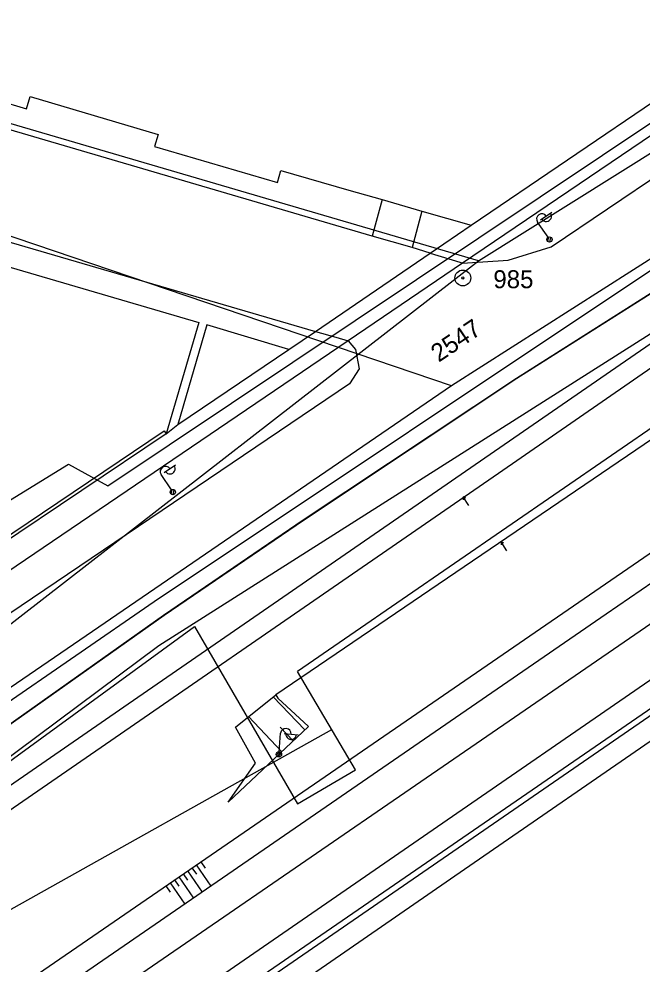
# Model space of a CAD drawing. Extents: x -469926 to -462499, y -1098642 to -1092733.
# Drawn here: x -465222.8 to -465163.8, y -1095283 to -1095193.6 of the extents above; entities that cross this region are included whole.
import ezdxf

# ---------------------------------------------------------------- set-up
doc = ezdxf.new("R2010")
doc.units = 0
for name, color, linetype in [('Vrstva 1', 7, 'Continuous'), ('Vrstva 10', 7, 'Continuous'), ('Vrstva 16', 7, 'Continuous'), ('Vrstva 24', 7, 'Continuous'), ('Vrstva 4', 7, 'Continuous'), ('Vrstva 46', 7, 'Continuous'), ('Vrstva 48', 7, 'Continuous'), ('Vrstva 50', 7, 'Continuous'), ('Vrstva 51', 7, 'Continuous'), ('Vrstva 52', 7, 'Continuous'), ('Vrstva 55', 7, 'Continuous'), ('Vrstva 6', 7, 'Continuous'), ('Vrstva 62', 7, 'Continuous'), ('Vrstva 8', 7, 'Continuous')]:
    doc.layers.add(name, color=color, linetype=linetype)

msp = doc.modelspace()

# ---------------------------------------------------------------- linework, layer by layer
at = {"layer": 'Vrstva 1'}
for p, q in [((-465179.96, -1095213.08), (-465141.93, -1095187.26)), ((-465179.96, -1095213.08), (-465141.93, -1095187.26)), ((-465153.03, -1095197.85), (-465180.78, -1095216.68)), ((-465153.03, -1095197.85), (-465180.78, -1095216.68)), ((-465128.21, -1095197.54), (-465175.7, -1095227.59)), ((-465128.21, -1095197.54), (-465175.7, -1095227.59)), ((-465233.65, -1095198.64), (-465222.05, -1095202.07)), ((-465233.65, -1095198.64), (-465222.05, -1095202.07)), ((-465222.05, -1095202.07), (-465221.71, -1095200.92)), ((-465222.05, -1095202.07), (-465221.71, -1095200.92)), ((-465221.71, -1095200.92), (-465209.59, -1095204.49)), ((-465221.71, -1095200.92), (-465209.59, -1095204.49)), ((-465209.59, -1095204.49), (-465209.94, -1095205.64)), ((-465209.59, -1095204.49), (-465209.94, -1095205.64)), ((-465209.94, -1095205.64), (-465198.31, -1095209.06)), ((-465209.94, -1095205.64), (-465198.31, -1095209.06)), ((-465198.31, -1095209.06), (-465197.97, -1095207.91)), ((-465198.31, -1095209.06), (-465197.97, -1095207.91)), ((-465197.97, -1095207.91), (-465191.55, -1095209.78)), ((-465197.97, -1095207.91), (-465191.55, -1095209.78)), ((-465191.55, -1095209.78), (-465188.41, -1095210.67)), ((-465191.55, -1095209.78), (-465188.41, -1095210.67)), ((-465188.41, -1095210.67), (-465184.63, -1095211.75)), ((-465188.41, -1095210.67), (-465184.63, -1095211.75)), ((-465241.83, -1095211.72), (-465205.75, -1095222.31)), ((-465241.83, -1095211.72), (-465205.75, -1095222.31)), ((-465184.63, -1095211.75), (-465179.96, -1095213.08)), ((-465184.63, -1095211.75), (-465179.96, -1095213.08)), ((-465183.85, -1095215.73), (-465179.96, -1095213.08)), ((-465183.85, -1095215.73), (-465179.96, -1095213.08)), ((-465194.72, -1095223.14), (-465183.85, -1095215.73)), ((-465194.72, -1095223.14), (-465183.85, -1095215.73)), ((-465180.78, -1095216.68), (-465191.62, -1095224.04)), ((-465180.78, -1095216.68), (-465191.62, -1095224.04)), ((-465205.75, -1095222.31), (-465208.85, -1095232.84)), ((-465205.75, -1095222.31), (-465208.85, -1095232.84)), ((-465197.23, -1095224.84), (-465194.72, -1095223.14)), ((-465197.23, -1095224.84), (-465194.72, -1095223.14)), ((-465191.62, -1095224.04), (-465265.69, -1095274.3)), ((-465191.62, -1095224.04), (-465265.69, -1095274.3)), ((-465207.74, -1095231.96), (-465197.23, -1095224.84)), ((-465207.74, -1095231.96), (-465197.23, -1095224.84)), ((-465175.7, -1095227.59), (-465195.87, -1095241.01)), ((-465175.7, -1095227.59), (-465195.87, -1095241.01)), ((-465208.85, -1095232.84), (-465207.74, -1095231.96)), ((-465208.85, -1095232.84), (-465207.74, -1095231.96)), ((-465208.85, -1095232.84), (-465235.35, -1095250.62)), ((-465208.85, -1095232.84), (-465235.35, -1095250.62)), ((-465195.87, -1095241.01), (-465209.08, -1095250.02)), ((-465195.87, -1095241.01), (-465209.08, -1095250.02)), ((-465209.08, -1095250.02), (-465228.62, -1095263.85)), ((-465209.08, -1095250.02), (-465228.62, -1095263.85))]:
    msp.add_line(p, q, dxfattribs=at)
for points in [[(-465321.807, -1095365.597), (-465289.74, -1095343.48), (-465268.067, -1095328.54), (-465244.901, -1095312.571), (-465213.766, -1095291.101), (-465183.148, -1095270), (-465163.576, -1095256.507), (-465131.54, -1095234.423), (-465107.615, -1095217.945), (-465091.269, -1095206.679), (-465076.023, -1095196.196)], [(-465165.885, -1095226.26), (-465131.969, -1095202.923)], [(-465324.587, -1095361.875), (-465292.251, -1095339.633), (-465272.525, -1095326.062), (-465247.255, -1095308.7), (-465216.367, -1095287.489), (-465185.234, -1095266.097), (-465165.512, -1095252.534), (-465133.861, -1095230.755), (-465110.245, -1095214.518), (-465101.594, -1095208.557)], [(-465318.034, -1095368.839), (-465287.448, -1095347.742), (-465263.688, -1095331.355), (-465243.005, -1095317.088), (-465208.966, -1095293.616), (-465180.591, -1095274.034), (-465161.213, -1095260.659), (-465129.159, -1095238.549), (-465105.298, -1095222.089), (-465094.118, -1095214.376)], [(-465300, -1095321.395), (-465277.171, -1095304.13), (-465248.384, -1095283.208), (-465212.845, -1095258.66), (-465165.885, -1095226.26)]]:
    msp.add_lwpolyline(points, dxfattribs=at)
at = {"layer": 'Vrstva 10'}
for p, q in [((-465175.65, -1095227.56), (-465128.21, -1095197.54)), ((-465195.83, -1095241), (-465175.65, -1095227.56)), ((-465209.04, -1095250), (-465195.83, -1095241)), ((-465228.59, -1095263.85), (-465209.04, -1095250))]:
    msp.add_line(p, q, dxfattribs=at)
at = {"layer": 'Vrstva 16'}
for p, q in [((-465214.366, -1095237.761), (-465145.361, -1095191.617)), ((-465214.366, -1095237.761), (-465145.361, -1095191.617)), ((-465225.456, -1095240.233), (-465218.063, -1095235.701)), ((-465225.456, -1095240.233), (-465218.063, -1095235.701)), ((-465218.063, -1095235.701), (-465214.366, -1095237.761)), ((-465218.063, -1095235.701), (-465214.366, -1095237.761))]:
    msp.add_line(p, q, dxfattribs=at)
at = {"layer": 'Vrstva 24'}
for radius in [0.75, 0.75, 0.1, 0.1]:
    msp.add_circle((-465180.77, -1095218.08), radius, dxfattribs=at)
at = {"layer": 'Vrstva 4'}
for p, q in [((-465189.34, -1095214.13), (-465355.8, -1095165.21)), ((-465300.06, -1095192.41), (-465194.72, -1095223.14)), ((-465300.06, -1095192.41), (-465194.72, -1095223.14)), ((-465172.4, -1095215.12), (-465143.23, -1095195.4)), ((-465172.4, -1095215.12), (-465143.23, -1095195.4)), ((-465209.98, -1095248.69), (-465139.13, -1095201.44)), ((-465209.98, -1095248.69), (-465139.13, -1095201.44)), ((-465188.41, -1095210.67), (-465189.34, -1095214.13)), ((-465188.41, -1095210.67), (-465189.34, -1095214.13)), ((-465184.63, -1095211.75), (-465185.56, -1095215.21)), ((-465184.63, -1095211.75), (-465185.56, -1095215.21)), ((-465185.56, -1095215.21), (-465189.34, -1095214.13)), ((-465185.56, -1095215.21), (-465189.34, -1095214.13)), ((-465176.48, -1095216.4), (-465172.4, -1095215.12)), ((-465176.48, -1095216.4), (-465172.4, -1095215.12)), ((-465183.85, -1095215.73), (-465185.56, -1095215.21)), ((-465183.85, -1095215.73), (-465185.56, -1095215.21)), ((-465183.85, -1095215.73), (-465181.06, -1095216.59)), ((-465183.85, -1095215.73), (-465181.06, -1095216.59)), ((-465181.06, -1095216.59), (-465180.78, -1095216.68)), ((-465181.06, -1095216.59), (-465180.78, -1095216.68)), ((-465180.78, -1095216.68), (-465176.48, -1095216.4)), ((-465180.78, -1095216.68), (-465176.48, -1095216.4)), ((-465204.98, -1095222.53), (-465207.74, -1095231.96)), ((-465204.98, -1095222.53), (-465207.74, -1095231.96)), ((-465197.23, -1095224.84), (-465204.98, -1095222.53)), ((-465197.23, -1095224.84), (-465204.98, -1095222.53)), ((-465194.72, -1095223.14), (-465192.79, -1095223.7)), ((-465194.72, -1095223.14), (-465192.79, -1095223.7)), ((-465192.79, -1095223.7), (-465191.62, -1095224.04)), ((-465192.79, -1095223.7), (-465191.62, -1095224.04)), ((-465191.62, -1095224.04), (-465190.92, -1095224.86)), ((-465191.62, -1095224.04), (-465190.92, -1095224.86)), ((-465190.92, -1095224.86), (-465190.58, -1095226.67)), ((-465190.92, -1095224.86), (-465190.58, -1095226.67)), ((-465190.58, -1095226.67), (-465191.5, -1095228.09)), ((-465190.58, -1095226.67), (-465191.5, -1095228.09)), ((-465191.5, -1095228.09), (-465262.13, -1095275.89)), ((-465191.5, -1095228.09), (-465262.13, -1095275.89)), ((-465235.5, -1095250.41), (-465209.04, -1095232.55)), ((-465235.5, -1095250.41), (-465209.04, -1095232.55)), ((-465209.04, -1095232.55), (-465208.85, -1095232.84)), ((-465209.04, -1095232.55), (-465208.85, -1095232.84)), ((-465258.49, -1095282.2), (-465209.98, -1095248.69)), ((-465258.49, -1095282.2), (-465209.98, -1095248.69))]:
    msp.add_line(p, q, dxfattribs=at)
at = {"layer": 'Vrstva 46'}
msp.add_line((-465270.676, -1095333.613), (-465057.727, -1095186.963), dxfattribs=at)
msp.add_line((-465270.676, -1095333.613), (-465057.727, -1095186.963), dxfattribs=at)
at = {"layer": 'Vrstva 48'}
for p, q in [((-465206.806, -1095274.191), (-465205.417, -1095276.213)), ((-465206.806, -1095274.191), (-465205.417, -1095276.213)), ((-465206.394, -1095273.908), (-465205.977, -1095274.514)), ((-465206.394, -1095273.908), (-465205.977, -1095274.514)), ((-465205.982, -1095273.625), (-465204.594, -1095275.646)), ((-465205.982, -1095273.625), (-465204.594, -1095275.646)), ((-465205.57, -1095273.342), (-465205.153, -1095273.948)), ((-465205.57, -1095273.342), (-465205.153, -1095273.948)), ((-465208.042, -1095275.041), (-465207.625, -1095275.647)), ((-465208.042, -1095275.041), (-465207.625, -1095275.647)), ((-465207.63, -1095274.758), (-465206.241, -1095276.78)), ((-465207.63, -1095274.758), (-465206.241, -1095276.78)), ((-465207.218, -1095274.474), (-465206.801, -1095275.081)), ((-465207.218, -1095274.474), (-465206.801, -1095275.081)), ((-465208.866, -1095275.607), (-465208.449, -1095276.214)), ((-465208.866, -1095275.607), (-465208.449, -1095276.214)), ((-465208.454, -1095275.324), (-465207.064, -1095277.347)), ((-465208.454, -1095275.324), (-465207.064, -1095277.347))]:
    msp.add_line(p, q, dxfattribs=at)
at = {"layer": 'Vrstva 51'}
for p, q in [((-465130.387, -1095209.877), (-465196.399, -1095255.312)), ((-465130.387, -1095209.877), (-465196.399, -1095255.312)), ((-465268.141, -1095296.289), (-465206.162, -1095251.066)), ((-465268.141, -1095296.289), (-465206.162, -1095251.066)), ((-465264.744, -1095328.773), (-465152.036, -1095251.278)), ((-465264.744, -1095328.773), (-465152.036, -1095251.278)), ((-465206.162, -1095251.066), (-465196.399, -1095267.839)), ((-465206.162, -1095251.066), (-465196.399, -1095267.839)), ((-465190.928, -1095264.631), (-465196.399, -1095255.312)), ((-465190.928, -1095264.631), (-465196.399, -1095255.312)), ((-465265.169, -1095301.172), (-465193.161, -1095260.828)), ((-465265.169, -1095301.172), (-465193.161, -1095260.828)), ((-465196.399, -1095267.839), (-465190.928, -1095264.631)), ((-465196.399, -1095267.839), (-465190.928, -1095264.631))]:
    msp.add_line(p, q, dxfattribs=at)
at = {"layer": 'Vrstva 52'}
for p, q in [((-465209.525, -1095252.88), (-465125.579, -1095199.553)), ((-465209.525, -1095252.88), (-465125.579, -1095199.553)), ((-465266.526, -1095295.334), (-465209.525, -1095252.88)), ((-465266.526, -1095295.334), (-465209.525, -1095252.88))]:
    msp.add_line(p, q, dxfattribs=at)
at = {"layer": 'Vrstva 55'}
for p, q in [((-465173.411, -1095212.595), (-465172.34, -1095211.857)), ((-465173.411, -1095212.595), (-465172.34, -1095211.857)), ((-465172.705, -1095214.234), (-465173.699, -1095212.794)), ((-465172.705, -1095214.234), (-465173.699, -1095212.794)), ((-465172.719, -1095214.636), (-465172.639, -1095214.203)), ((-465172.719, -1095214.636), (-465172.639, -1095214.203)), ((-465172.537, -1095214.688), (-465172.451, -1095214.217)), ((-465172.537, -1095214.688), (-465172.451, -1095214.217)), ((-465209.028, -1095236.49), (-465207.948, -1095235.766)), ((-465209.028, -1095236.49), (-465207.948, -1095235.766)), ((-465208.344, -1095238.138), (-465209.318, -1095236.685)), ((-465208.344, -1095238.138), (-465209.318, -1095236.685)), ((-465208.362, -1095238.54), (-465208.277, -1095238.108)), ((-465208.362, -1095238.54), (-465208.277, -1095238.108)), ((-465208.181, -1095238.594), (-465208.089, -1095238.124)), ((-465208.181, -1095238.594), (-465208.089, -1095238.124)), ((-465180.73, -1095238.786), (-465180.73, -1095238.786)), ((-465180.197, -1095239.631), (-465180.73, -1095238.786)), ((-465180.73, -1095238.786), (-465180.73, -1095238.786)), ((-465180.197, -1095239.631), (-465180.73, -1095238.786)), ((-465177.148, -1095243.061), (-465177.148, -1095243.061)), ((-465176.615, -1095243.906), (-465177.148, -1095243.061)), ((-465177.148, -1095243.061), (-465177.148, -1095243.061)), ((-465176.615, -1095243.906), (-465177.148, -1095243.061)), ((-465198.143, -1095262.921), (-465198.004, -1095261.176)), ((-465197.655, -1095261.204), (-465196.359, -1095261.307)), ((-465198.407, -1095263.224), (-465198.072, -1095262.938)), ((-465198.3, -1095263.379), (-465197.935, -1095263.068))]:
    msp.add_line(p, q, dxfattribs=at)
for points in [[(-465227.91, -1095271.39), (-465177.392, -1095236.541), (-465124.133, -1095199.742)], [(-465227.91, -1095271.39), (-465177.392, -1095236.541), (-465124.133, -1095199.742)], [(-465165.885, -1095226.26), (-465131.969, -1095202.923)], [(-465300, -1095321.395), (-465277.171, -1095304.13), (-465248.384, -1095283.208), (-465212.845, -1095258.66), (-465165.885, -1095226.26)], [(-465153.846, -1095227.204), (-465198.461, -1095257.52), (-465198.274, -1095257.851)], [(-465153.846, -1095227.204), (-465198.461, -1095257.52), (-465198.274, -1095257.851)], [(-465180.47, -1095238.917), (-465180.73, -1095238.786), (-465180.724, -1095239.077)], [(-465180.47, -1095238.917), (-465180.73, -1095238.786), (-465180.724, -1095239.077)], [(-465176.888, -1095243.192), (-465177.148, -1095243.061), (-465177.142, -1095243.352)], [(-465176.888, -1095243.192), (-465177.148, -1095243.061), (-465177.142, -1095243.352)], [(-465202.976, -1095267.708), (-465200.371, -1095264), (-465202.268, -1095260.587), (-465198.461, -1095257.52)], [(-465202.976, -1095267.708), (-465200.371, -1095264), (-465202.268, -1095260.587), (-465198.461, -1095257.52)], [(-465198.274, -1095257.851), (-465195.363, -1095260.523), (-465202.976, -1095267.708)], [(-465198.274, -1095257.851), (-465195.363, -1095260.523), (-465202.976, -1095267.708)], [(-465195.722, -1095260.862), (-465198.697, -1095257.71)], [(-465195.722, -1095260.862), (-465198.697, -1095257.71)], [(-465197.904, -1095262.921), (-465201.041, -1095259.598)], [(-465197.904, -1095262.921), (-465201.041, -1095259.598)], [(-465196.813, -1095261.892), (-465198.036, -1095260.597)], [(-465196.813, -1095261.892), (-465198.036, -1095260.597)]]:
    msp.add_lwpolyline(points, dxfattribs=at)
for centre in [(-465172.563, -1095214.44), (-465172.563, -1095214.44), (-465172.563, -1095214.44), (-465172.563, -1095214.44), (-465208.204, -1095238.346), (-465208.204, -1095238.346), (-465208.204, -1095238.346), (-465208.204, -1095238.346), (-465198.163, -1095263.17), (-465198.163, -1095263.17)]:
    msp.add_circle(centre, 0.25, dxfattribs=at)
for centre, start, end in [((-465173.287, -1095212.51), 34.60451, 214.60451), ((-465173.287, -1095212.51), 34.60451, 214.60451), ((-465172.872, -1095212.231), 213.90193, 35.30708), ((-465172.872, -1095212.231), 213.90193, 35.30708), ((-465208.903, -1095236.407), 33.85072, 213.85072), ((-465208.903, -1095236.407), 33.85072, 213.85072), ((-465208.484, -1095236.133), 213.14814, 34.55329), ((-465208.484, -1095236.133), 213.14814, 34.55329), ((-465197.506, -1095261.216), 355.43974, 175.43974), ((-465197.008, -1095261.262), 174.73716, 356.14231)]:
    msp.add_arc(centre, 0.5, start, end, dxfattribs=at)
at = {"layer": 'Vrstva 6'}
for p, q in [((-465181.833, -1095228.275), (-465368.224, -1095165.09)), ((-465130.099, -1095195.282), (-465181.833, -1095228.275)), ((-465130.099, -1095195.282), (-465181.833, -1095228.275)), ((-465181.833, -1095228.275), (-465269.659, -1095288.389)), ((-465181.833, -1095228.275), (-465269.659, -1095288.389))]:
    msp.add_line(p, q, dxfattribs=at)
at = {"layer": 'Vrstva 62'}
for points in [[(-465255.78, -1095307.83), (-465221.94, -1095284.59), (-465168.28, -1095247.72), (-465144.09, -1095231.09), (-465129.44, -1095221.03)], [(-465255.78, -1095307.83), (-465221.94, -1095284.59), (-465168.28, -1095247.72), (-465144.09, -1095231.09), (-465129.44, -1095221.03)], [(-465127.249, -1095223.987), (-465127.924, -1095223.091), (-465145.13, -1095234.76), (-465167.21, -1095249.91), (-465220.68, -1095286.72), (-465252.937, -1095308.561)], [(-465127.249, -1095223.987), (-465127.924, -1095223.091), (-465145.13, -1095234.76), (-465167.21, -1095249.91), (-465220.68, -1095286.72), (-465252.937, -1095308.561)], [(-465127.249, -1095223.987), (-465127.924, -1095223.091), (-465145.13, -1095234.76), (-465167.21, -1095249.91), (-465220.68, -1095286.72), (-465252.937, -1095308.561)], [(-465127.249, -1095223.987), (-465127.924, -1095223.091), (-465145.13, -1095234.76), (-465167.21, -1095249.91), (-465220.68, -1095286.72), (-465252.937, -1095308.561)]]:
    msp.add_lwpolyline(points, dxfattribs=at)
at = {"layer": 'Vrstva 8'}
for p, q in [((-465179.297, -1095216.465), (-465368.14, -1095161.097)), ((-465179.297, -1095216.465), (-465132.167, -1095186.919)), ((-465179.297, -1095216.465), (-465132.167, -1095186.919)), ((-465229.451, -1095255.389), (-465179.297, -1095216.465)), ((-465229.451, -1095255.389), (-465179.297, -1095216.465))]:
    msp.add_line(p, q, dxfattribs=at)

# ---------------------------------------------------------------- texts
at = {"layer": 'Vrstva 50'}
msp.add_text('985', height=1.7, dxfattribs=at).set_placement((-465177.876, -1095219.05))
msp.add_text('2547', height=1.7, rotation=34.092, dxfattribs=at).set_placement((-465183.044, -1095226.11))

doc.saveas('drawing.dxf')
